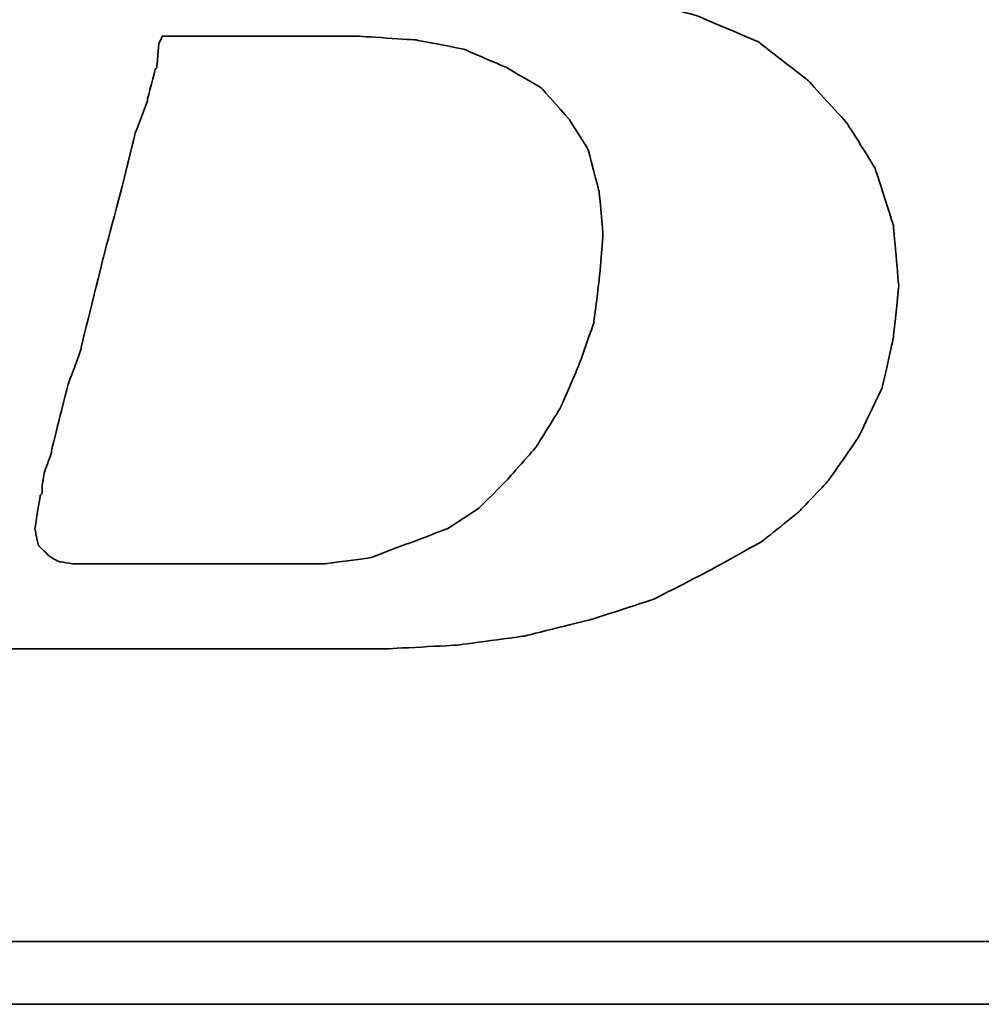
# Model space of a CAD drawing. Header units: millimetres. Extents: x -227 to 3135, y -1502 to 860.
# Tile 318 of 582: x 1218.13 to 1221.21, y -1475.96 to -1472.81. Entities that reach past the tile are written whole.
import ezdxf

# ---------------------------------------------------------------- set-up
doc = ezdxf.new("R2010")
doc.units = ezdxf.units.MM
doc.layers.add('DIM', color=4, linetype='CONTINUOUS')
doc.layers.add('layer 1', color=7, linetype='CONTINUOUS')

# ---------------------------------------------------------------- blocks, each defined once
blk = doc.blocks.new('TBI MOTION logo(完整正式版)')
at = {"layer": 'layer 1', "color": 22, "lineweight": 35}
for points, knots in [([(-64.65375, -6.86375), (-64.65375, -6.86375), (-64.84375, -7.29625), (-64.84375, -7.29625), (-64.84375, -7.29625), (-64.84375, -7.29625), (-64.86875, -7.34375), (-64.86875, -7.34375), (-64.86875, -7.34375), (-64.86875, -7.34375), (-64.86875, -7.36875), (-64.86875, -7.36875), (-64.86875, -7.36875), (-64.86875, -7.36875), (-65.15375, -7.65375), (-65.15375, -7.65375), (-65.15375, -7.65375), (-65.15375, -7.65375), (-65.17875, -7.65375), (-65.17875, -7.65375), (-65.17875, -7.65375), (-65.17875, -7.65375), (-65.20375, -7.67875), (-65.20375, -7.67875), (-65.20375, -7.67875), (-65.20375, -7.67875), (-65.58875, -7.87125), (-65.58875, -7.87125), (-65.58875, -7.87125), (-65.58875, -7.87125), (-65.63375, -7.87125), (-65.63375, -7.87125), (-65.63375, -7.87125), (-65.63375, -7.87125), (-65.65875, -7.89375), (-65.65875, -7.89375), (-65.65875, -7.89375), (-65.65875, -7.89375), (-66.09375, -7.94375), (-66.09375, -7.94375), (-66.09375, -7.94375), (-66.09375, -7.94375), (-66.11375, -7.94375), (-66.11375, -7.94375), (-66.11375, -7.94375), (-66.11375, -7.94375), (-66.16375, -7.94375), (-66.16375, -7.94375), (-66.16375, -7.94375), (-66.16375, -7.94375), (-66.30875, -7.94375), (-66.30875, -7.94375), (-66.30875, -7.94375), (-66.30875, -7.94375), (-66.69375, -7.94375), (-66.69375, -7.94375), (-66.69375, -7.94375), (-66.69375, -7.94375), (-67.07375, -7.94375), (-67.07375, -7.94375), (-67.07375, -7.94375), (-67.07375, -7.94375), (-67.12375, -7.94375), (-67.12375, -7.94375), (-67.12375, -7.94375), (-67.12375, -7.94375), (-67.12375, -7.96625), (-67.12375, -7.96625), (-67.12375, -7.96625), (-67.12375, -7.96625), (-67.14875, -7.99125), (-67.14875, -7.99125), (-67.14875, -7.99125), (-67.14875, -7.99125), (-67.24375, -8.34875), (-67.24375, -8.34875), (-67.24375, -8.34875), (-67.24375, -8.34875), (-67.31375, -8.68625), (-67.31375, -8.68625), (-67.31375, -8.68625), (-67.31375, -8.68625), (-67.26875, -8.68625), (-67.26875, -8.68625), (-67.26875, -8.68625), (-67.26875, -8.68625), (-67.07375, -8.68625), (-67.07375, -8.68625), (-67.07375, -8.68625), (-67.07375, -8.68625), (-66.54875, -8.68625), (-66.54875, -8.68625), (-66.54875, -8.68625), (-66.54875, -8.68625), (-65.82625, -8.68625), (-65.82625, -8.68625), (-65.82625, -8.68625), (-65.82625, -8.68625), (-65.01375, -8.68625), (-65.01375, -8.68625), (-65.01375, -8.68625), (-65.01375, -8.68625), (-64.05375, -8.68625), (-64.05375, -8.68625), (-64.05375, -8.68625), (-64.05375, -8.68625), (-62.08375, -8.68625), (-62.08375, -8.68625), (-62.08375, -8.68625), (-62.08375, -8.68625), (-60.06875, -8.68625), (-60.06875, -8.68625), (-60.06875, -8.68625), (-60.06875, -8.68625), (-59.10875, -8.68625), (-59.10875, -8.68625), (-59.10875, -8.68625), (-59.10875, -8.68625), (-58.29375, -8.68625), (-58.29375, -8.68625), (-58.29375, -8.68625), (-58.29375, -8.68625), (-57.57375, -8.68625), (-57.57375, -8.68625), (-57.57375, -8.68625), (-57.57375, -8.68625), (-57.04875, -8.68625), (-57.04875, -8.68625), (-57.04875, -8.68625), (-57.04875, -8.68625), (-56.85375, -8.68625), (-56.85375, -8.68625), (-56.85375, -8.68625), (-56.85375, -8.68625), (-56.70875, -8.68625), (-56.70875, -8.68625), (-56.70875, -8.68625), (-56.70875, -8.68625), (-56.61375, -8.68625), (-56.61375, -8.68625), (-56.61375, -8.68625), (-56.61375, -8.68625), (-56.56875, -8.68625), (-56.56875, -8.68625), (-56.56875, -8.68625), (-56.56875, -8.68625), (-55.65375, -8.63875), (-55.65375, -8.63875), (-55.65375, -8.63875), (-55.65375, -8.63875), (-54.76875, -8.51875), (-54.76875, -8.51875), (-54.76875, -8.51875), (-54.76875, -8.51875), (-53.90375, -8.30375), (-53.90375, -8.30375), (-53.90375, -8.30375), (-53.90375, -8.30375), (-53.08875, -8.03875), (-53.08875, -8.03875), (-53.08875, -8.03875), (-53.08875, -8.03875), (-52.34375, -7.65375), (-52.34375, -7.65375), (-52.34375, -7.65375), (-52.34375, -7.65375), (-51.69875, -7.29625), (-51.69875, -7.29625), (-51.69875, -7.29625), (-51.69875, -7.29625), (-51.21875, -6.91125), (-51.21875, -6.91125), (-51.21875, -6.91125), (-51.21875, -6.91125), (-50.83375, -6.50375), (-50.83375, -6.50375), (-50.83375, -6.50375), (-50.83375, -6.50375), (-50.44875, -5.94875), (-50.44875, -5.94875), (-50.44875, -5.94875), (-50.44875, -5.94875), (-50.13875, -5.30375), (-50.13875, -5.30375), (-50.13875, -5.30375), (-50.13875, -5.30375), (-49.99375, -4.65375), (-49.99375, -4.65375), (-49.99375, -4.65375), (-49.99375, -4.65375), (-49.92375, -3.98375), (-49.92375, -3.98375), (-49.92375, -3.98375), (-49.92375, -3.98375), (-49.99375, -3.19374), (-49.99375, -3.19374), (-49.99375, -3.19374), (-49.99375, -3.19374), (-50.23374, -2.44874), (-50.23374, -2.44874), (-50.23374, -2.44874), (-50.23374, -2.44874), (-50.59375, -1.87374), (-50.59375, -1.87374), (-50.59375, -1.87374), (-50.59375, -1.87374), (-51.09875, -1.31874), (-51.09875, -1.31874), (-51.09875, -1.31874), (-51.09875, -1.31874), (-51.74375, -0.81875), (-51.74375, -0.81875), (-51.74375, -0.81875), (-51.74375, -0.81875), (-52.53875, -0.48125), (-52.53875, -0.48125), (-52.53875, -0.48125), (-52.53875, -0.48125), (-53.47375, -0.21875), (-53.47375, -0.21875), (-53.47375, -0.21875), (-53.47375, -0.21875), (-54.52875, -0.04874), (-54.52875, -0.04874), (-54.52875, -0.04874), (-54.52875, -0.04874), (-55.65375, 0.12125), (-55.65375, 0.12125), (-55.65375, 0.12125), (-55.65375, 0.12125), (-54.50375, 0.28624), (-54.50375, 0.28624), (-54.50375, 0.28624), (-54.50375, 0.28624), (-53.83375, 0.38124), (-53.83375, 0.38124), (-53.83375, 0.38124), (-53.83375, 0.38124), (-53.18375, 0.50125), (-53.18375, 0.50125), (-53.18375, 0.50125), (-53.18375, 0.50125), (-52.55875, 0.66874), (-52.55875, 0.66874), (-52.55875, 0.66874), (-52.55875, 0.66874), (-52.03375, 0.86124), (-52.03375, 0.86124), (-52.03375, 0.86124), (-52.03375, 0.86124), (-51.50374, 1.03124), (-51.50374, 1.03124), (-51.50374, 1.03124), (-51.50374, 1.03124), (-51.09875, 1.27125), (-51.09875, 1.27125), (-51.09875, 1.27125), (-51.09875, 1.27125), (-50.71375, 1.48624), (-50.71375, 1.48624), (-50.71375, 1.48624), (-50.71375, 1.48624), (-50.37625, 1.77625), (-50.37625, 1.77625), (-50.37625, 1.77625), (-50.37625, 1.77625), (-49.82375, 2.37625), (-49.82375, 2.37625), (-49.82375, 2.37625), (-49.82375, 2.37625), (-49.41875, 2.99625), (-49.41875, 2.99625), (-49.41875, 2.99625), (-49.41875, 2.99625), (-49.22375, 3.76625), (-49.22375, 3.76625), (-49.22375, 3.76625), (-49.22375, 3.76625), (-49.15375, 4.50874), (-49.15375, 4.50874), (-49.15375, 4.50874), (-49.15375, 4.50874), (-49.20375, 5.25125), (-49.20375, 5.25125), (-49.20375, 5.25125), (-49.20375, 5.25125), (-49.41875, 5.92625), (-49.41875, 5.92625), (-49.41875, 5.92625), (-49.41875, 5.92625), (-49.77875, 6.47625), (-49.77875, 6.47625), (-49.77875, 6.47625), (-49.77875, 6.47625), (-50.33125, 7.02624), (-50.33125, 7.02624), (-50.33125, 7.02624), (-50.33125, 7.02624), (-51.00125, 7.43625), (-51.00125, 7.43625), (-51.00125, 7.43625), (-51.00125, 7.43625), (-51.79375, 7.72625), (-51.79375, 7.72625), (-51.79375, 7.72625), (-51.79375, 7.72625), (-52.72875, 7.89124), (-52.72875, 7.89124), (-52.72875, 7.89124), (-52.72875, 7.89124), (-53.83375, 7.98625), (-53.83375, 7.98625), (-53.83375, 7.98625), (-53.83375, 7.98625), (-53.92875, 7.98625), (-53.92875, 7.98625), (-53.92875, 7.98625), (-53.92875, 7.98625), (-54.26375, 7.98625), (-54.26375, 7.98625), (-54.26375, 7.98625), (-54.26375, 7.98625), (-54.74375, 7.98625), (-54.74375, 7.98625), (-54.74375, 7.98625), (-54.74375, 7.98625), (-55.36875, 7.98625), (-55.36875, 7.98625), (-55.36875, 7.98625), (-55.36875, 7.98625), (-56.13375, 7.98625), (-56.13375, 7.98625), (-56.13375, 7.98625), (-56.13375, 7.98625), (-56.94875, 7.98625), (-56.94875, 7.98625), (-56.94875, 7.98625), (-56.94875, 7.98625), (-58.77625, 7.98625), (-58.77625, 7.98625), (-58.77625, 7.98625), (-58.77625, 7.98625), (-60.59875, 7.98625), (-60.59875, 7.98625), (-60.59875, 7.98625), (-60.59875, 7.98625), (-61.41375, 7.98625), (-61.41375, 7.98625), (-61.41375, 7.98625), (-61.41375, 7.98625), (-62.17875, 7.98625), (-62.17875, 7.98625), (-62.17875, 7.98625), (-62.17875, 7.98625), (-62.80375, 7.98625), (-62.80375, 7.98625), (-62.80375, 7.98625), (-62.80375, 7.98625), (-63.30625, 7.98625), (-63.30625, 7.98625), (-63.30625, 7.98625), (-63.30625, 7.98625), (-63.57375, 7.98625), (-63.57375, 7.98625), (-63.57375, 7.98625), (-63.57375, 7.98625), (-63.57375, 7.96375), (-63.57375, 7.96375), (-63.57375, 7.96375), (-63.57375, 7.96375), (-63.59875, 7.94125), (-63.59875, 7.94125), (-63.59875, 7.94125), (-63.59875, 7.94125), (-63.69375, 7.55625), (-63.69375, 7.55625), (-63.69375, 7.55625), (-63.69375, 7.55625), (-63.76375, 7.24624), (-63.76375, 7.24624), (-63.76375, 7.24624), (-63.76375, 7.24624), (-63.23875, 7.24624), (-63.23875, 7.24624), (-63.23875, 7.24624), (-63.23875, 7.24624), (-62.75875, 7.24624), (-62.75875, 7.24624), (-62.75875, 7.24624), (-62.75875, 7.24624), (-62.61125, 7.24624), (-62.61125, 7.24624), (-62.61125, 7.24624), (-62.61125, 7.24624), (-62.56625, 7.24624), (-62.56625, 7.24624), (-62.56625, 7.24624), (-62.56625, 7.24624), (-62.22875, 7.24624), (-62.22875, 7.24624), (-62.22875, 7.24624), (-62.22875, 7.24624), (-62.20375, 7.24624), (-62.20375, 7.24624), (-62.20375, 7.24624), (-62.20375, 7.24624), (-62.17875, 7.21875), (-62.17875, 7.21875), (-62.17875, 7.21875), (-62.17875, 7.21875), (-61.96375, 7.17125), (-61.96375, 7.17125), (-61.96375, 7.17125), (-61.96375, 7.17125), (-61.72375, 7.12624), (-61.72375, 7.12624), (-61.72375, 7.12624), (-61.72375, 7.12624), (-61.70375, 7.12624), (-61.70375, 7.12624), (-61.70375, 7.12624), (-61.70375, 7.12624), (-61.55875, 7.07624), (-61.55875, 7.07624), (-61.55875, 7.07624), (-61.55875, 7.07624), (-61.50875, 7.07624), (-61.50875, 7.07624), (-61.50875, 7.07624), (-61.50875, 7.07624), (-61.48375, 7.02624), (-61.48375, 7.02624), (-61.48375, 7.02624), (-61.48375, 7.02624), (-61.31875, 6.83375), (-61.31875, 6.83375), (-61.31875, 6.83375), (-61.31875, 6.83375), (-61.29375, 6.81125), (-61.29375, 6.81125), (-61.29375, 6.81125), (-61.29375, 6.81125), (-61.29375, 6.78625), (-61.29375, 6.78625), (-61.29375, 6.78625), (-61.29375, 6.78625), (-61.19875, 6.50124), (-61.19875, 6.50124), (-61.19875, 6.50124), (-61.19875, 6.50124), (-61.17375, 6.45124), (-61.17375, 6.45124), (-61.17375, 6.45124), (-61.17375, 6.45124), (-61.19875, 6.40625), (-61.19875, 6.40625), (-61.19875, 6.40625), (-61.19875, 6.40625), (-61.26875, 5.99624), (-61.26875, 5.99624), (-61.26875, 5.99624), (-61.26875, 5.99624), (-61.26875, 5.85125), (-61.26875, 5.85125), (-61.26875, 5.85125), (-61.26875, 5.85125), (-61.26875, 5.82625), (-61.26875, 5.82625), (-61.26875, 5.82625), (-61.26875, 5.82625), (-61.29375, 5.80625), (-61.29375, 5.80625), (-61.29375, 5.80625), (-61.29375, 5.80625), (-61.34125, 5.66125), (-61.34125, 5.66125), (-61.34125, 5.66125), (-61.34125, 5.66125), (-61.41375, 5.44625), (-61.41375, 5.44625), (-61.41375, 5.44625), (-61.41375, 5.44625), (-61.48375, 5.15625), (-61.48375, 5.15625), (-61.48375, 5.15625), (-61.48375, 5.15625), (-61.58375, 4.82124), (-61.58375, 4.82124), (-61.58375, 4.82124), (-61.58375, 4.82124), (-61.79875, 4.00375), (-61.79875, 4.00375), (-61.79875, 4.00375), (-61.79875, 4.00375), (-62.05875, 2.99625), (-62.05875, 2.99625), (-62.05875, 2.99625), (-62.05875, 2.99625), (-62.34875, 1.91625), (-62.34875, 1.91625), (-62.34875, 1.91625), (-62.34875, 1.91625), (-62.97375, -0.41124), (-62.97375, -0.41124), (-62.97375, -0.41124), (-62.97375, -0.41124), (-63.59875, -2.75875), (-63.59875, -2.75875), (-63.59875, -2.75875), (-63.59875, -2.75875), (-63.88375, -3.86374), (-63.88375, -3.86374), (-63.88375, -3.86374), (-63.88375, -3.86374), (-64.14875, -4.82374), (-64.14875, -4.82374), (-64.14875, -4.82374), (-64.14875, -4.82374), (-64.36375, -5.64125), (-64.36375, -5.64125), (-64.36375, -5.64125), (-64.36375, -5.64125), (-64.43625, -5.97625), (-64.43625, -5.97625), (-64.43625, -5.97625), (-64.43625, -5.97625), (-64.50875, -6.28625), (-64.50875, -6.28625), (-64.50875, -6.28625), (-64.50875, -6.28625), (-64.50875, -6.30875), (-64.50875, -6.30875), (-64.50875, -6.30875), (-64.50875, -6.30875), (-64.57875, -6.50375), (-64.57875, -6.50375), (-64.57875, -6.50375), (-64.57875, -6.50375), (-64.62875, -6.69625), (-64.62875, -6.69625), (-64.62875, -6.69625), (-64.62875, -6.69625), (-64.62875, -6.76875), (-64.62875, -6.76875), (-64.62875, -6.76875), (-64.62875, -6.76875), (-64.62875, -6.81375), (-64.62875, -6.81375), (-64.62875, -6.81375), (-64.62875, -6.81375), (-64.62875, -6.83875), (-64.62875, -6.83875), (-64.62875, -6.83875), (-64.62875, -6.83875), (-64.65375, -6.86375), (-64.65375, -6.86375)], [0, 0, 0, 0, 0.00719424, 0.00719424, 0.00719424, 0.00719425, 0.01438849, 0.01438849, 0.01438849, 0.0143885, 0.02158273, 0.02158273, 0.02158273, 0.02158274, 0.02877698, 0.02877698, 0.02877698, 0.02877699, 0.03597122, 0.03597122, 0.03597122, 0.03597123, 0.04316547, 0.04316547, 0.04316547, 0.04316548, 0.05035971, 0.05035971, 0.05035971, 0.05035972, 0.05755396, 0.05755396, 0.05755396, 0.05755397, 0.0647482, 0.0647482, 0.0647482, 0.06474821, 0.07194245, 0.07194245, 0.07194245, 0.07194246, 0.07913669, 0.07913669, 0.07913669, 0.0791367, 0.08633094, 0.08633094, 0.08633094, 0.08633095, 0.09352518, 0.09352518, 0.09352518, 0.09352519, 0.10071942, 0.10071942, 0.10071942, 0.10071943, 0.10791367, 0.10791367, 0.10791367, 0.10791368, 0.11510791, 0.11510791, 0.11510791, 0.11510792, 0.12230216, 0.12230216, 0.12230216, 0.12230217, 0.1294964, 0.1294964, 0.1294964, 0.12949641, 0.13669065, 0.13669065, 0.13669065, 0.13669066, 0.14388489, 0.14388489, 0.14388489, 0.1438849, 0.15107914, 0.15107914, 0.15107914, 0.15107915, 0.15827338, 0.15827338, 0.15827338, 0.15827339, 0.16546763, 0.16546763, 0.16546763, 0.16546764, 0.17266187, 0.17266187, 0.17266187, 0.17266188, 0.17985612, 0.17985612, 0.17985612, 0.17985613, 0.18705036, 0.18705036, 0.18705036, 0.18705037, 0.1942446, 0.1942446, 0.1942446, 0.19424461, 0.20143885, 0.20143885, 0.20143885, 0.20143886, 0.20863309, 0.20863309, 0.20863309, 0.2086331, 0.21582734, 0.21582734, 0.21582734, 0.21582735, 0.22302158, 0.22302158, 0.22302158, 0.22302159, 0.23021583, 0.23021583, 0.23021583, 0.23021584, 0.23741007, 0.23741007, 0.23741007, 0.23741008, 0.24460432, 0.24460432, 0.24460432, 0.24460433, 0.25179856, 0.25179856, 0.25179856, 0.25179857, 0.25899281, 0.25899281, 0.25899281, 0.25899282, 0.26618705, 0.26618705, 0.26618705, 0.26618706, 0.27338129, 0.27338129, 0.27338129, 0.2733813, 0.28057554, 0.28057554, 0.28057554, 0.28057555, 0.28776978, 0.28776978, 0.28776978, 0.28776979, 0.29496403, 0.29496403, 0.29496403, 0.29496404, 0.30215827, 0.30215827, 0.30215827, 0.30215828, 0.30935252, 0.30935252, 0.30935252, 0.30935253, 0.31654676, 0.31654676, 0.31654676, 0.31654677, 0.32374101, 0.32374101, 0.32374101, 0.32374102, 0.33093525, 0.33093525, 0.33093525, 0.33093526, 0.3381295, 0.3381295, 0.3381295, 0.33812951, 0.34532374, 0.34532374, 0.34532374, 0.34532375, 0.35251799, 0.35251799, 0.35251799, 0.352518, 0.35971223, 0.35971223, 0.35971223, 0.35971224, 0.36690647, 0.36690647, 0.36690647, 0.36690648, 0.37410072, 0.37410072, 0.37410072, 0.37410073, 0.38129496, 0.38129496, 0.38129496, 0.38129497, 0.38848921, 0.38848921, 0.38848921, 0.38848922, 0.39568345, 0.39568345, 0.39568345, 0.39568346, 0.4028777, 0.4028777, 0.4028777, 0.40287771, 0.41007194, 0.41007194, 0.41007194, 0.41007195, 0.41726619, 0.41726619, 0.41726619, 0.4172662, 0.42446043, 0.42446043, 0.42446043, 0.42446044, 0.43165468, 0.43165468, 0.43165468, 0.43165469, 0.43884892, 0.43884892, 0.43884892, 0.43884893, 0.44604317, 0.44604317, 0.44604317, 0.44604318, 0.45323741, 0.45323741, 0.45323741, 0.45323742, 0.46043165, 0.46043165, 0.46043165, 0.46043166, 0.4676259, 0.4676259, 0.4676259, 0.46762591, 0.47482014, 0.47482014, 0.47482014, 0.47482015, 0.48201439, 0.48201439, 0.48201439, 0.4820144, 0.48920863, 0.48920863, 0.48920863, 0.48920864, 0.49640288, 0.49640288, 0.49640288, 0.49640289, 0.50359712, 0.50359712, 0.50359712, 0.50359713, 0.51079137, 0.51079137, 0.51079137, 0.51079138, 0.51798561, 0.51798561, 0.51798561, 0.51798562, 0.52517986, 0.52517986, 0.52517986, 0.52517987, 0.5323741, 0.5323741, 0.5323741, 0.53237411, 0.53956835, 0.53956835, 0.53956835, 0.53956836, 0.54676259, 0.54676259, 0.54676259, 0.5467626, 0.55395683, 0.55395683, 0.55395683, 0.55395684, 0.56115108, 0.56115108, 0.56115108, 0.56115109, 0.56834532, 0.56834532, 0.56834532, 0.56834533, 0.57553957, 0.57553957, 0.57553957, 0.57553958, 0.58273381, 0.58273381, 0.58273381, 0.58273382, 0.58992806, 0.58992806, 0.58992806, 0.58992807, 0.5971223, 0.5971223, 0.5971223, 0.59712231, 0.60431655, 0.60431655, 0.60431655, 0.60431656, 0.61151079, 0.61151079, 0.61151079, 0.6115108, 0.61870504, 0.61870504, 0.61870504, 0.61870505, 0.62589928, 0.62589928, 0.62589928, 0.62589929, 0.63309353, 0.63309353, 0.63309353, 0.63309354, 0.64028777, 0.64028777, 0.64028777, 0.64028778, 0.64748201, 0.64748201, 0.64748201, 0.64748202, 0.65467626, 0.65467626, 0.65467626, 0.65467627, 0.6618705, 0.6618705, 0.6618705, 0.66187051, 0.66906475, 0.66906475, 0.66906475, 0.66906476, 0.67625899, 0.67625899, 0.67625899, 0.676259, 0.68345324, 0.68345324, 0.68345324, 0.68345325, 0.69064748, 0.69064748, 0.69064748, 0.69064749, 0.69784173, 0.69784173, 0.69784173, 0.69784174, 0.70503597, 0.70503597, 0.70503597, 0.70503598, 0.71223022, 0.71223022, 0.71223022, 0.71223023, 0.71942446, 0.71942446, 0.71942446, 0.71942447, 0.72661871, 0.72661871, 0.72661871, 0.72661872, 0.73381295, 0.73381295, 0.73381295, 0.73381296, 0.74100719, 0.74100719, 0.74100719, 0.7410072, 0.74820144, 0.74820144, 0.74820144, 0.74820145, 0.75539568, 0.75539568, 0.75539568, 0.75539569, 0.76258993, 0.76258993, 0.76258993, 0.76258994, 0.76978417, 0.76978417, 0.76978417, 0.76978418, 0.77697842, 0.77697842, 0.77697842, 0.77697843, 0.78417266, 0.78417266, 0.78417266, 0.78417267, 0.79136691, 0.79136691, 0.79136691, 0.79136692, 0.79856115, 0.79856115, 0.79856115, 0.79856116, 0.8057554, 0.8057554, 0.8057554, 0.80575541, 0.81294964, 0.81294964, 0.81294964, 0.81294965, 0.82014388, 0.82014388, 0.82014388, 0.82014389, 0.82733813, 0.82733813, 0.82733813, 0.82733814, 0.83453237, 0.83453237, 0.83453237, 0.83453238, 0.84172662, 0.84172662, 0.84172662, 0.84172663, 0.84892086, 0.84892086, 0.84892086, 0.84892087, 0.85611511, 0.85611511, 0.85611511, 0.85611512, 0.86330935, 0.86330935, 0.86330935, 0.86330936, 0.8705036, 0.8705036, 0.8705036, 0.87050361, 0.87769784, 0.87769784, 0.87769784, 0.87769785, 0.88489209, 0.88489209, 0.88489209, 0.8848921, 0.89208633, 0.89208633, 0.89208633, 0.89208634, 0.89928058, 0.89928058, 0.89928058, 0.89928059, 0.90647482, 0.90647482, 0.90647482, 0.90647483, 0.91366906, 0.91366906, 0.91366906, 0.91366907, 0.92086331, 0.92086331, 0.92086331, 0.92086332, 0.92805755, 0.92805755, 0.92805755, 0.92805756, 0.9352518, 0.9352518, 0.9352518, 0.93525181, 0.94244604, 0.94244604, 0.94244604, 0.94244605, 0.94964029, 0.94964029, 0.94964029, 0.9496403, 0.95683453, 0.95683453, 0.95683453, 0.95683454, 0.96402878, 0.96402878, 0.96402878, 0.96402879, 0.97122302, 0.97122302, 0.97122302, 0.97122303, 0.97841727, 0.97841727, 0.97841727, 0.97841728, 0.98561151, 0.98561151, 0.98561151, 0.98561152, 0.99280576, 0.99280576, 0.99280576, 0.99280577, 1, 1, 1, 1]), ([(-61.03125, -6.57375), (-61.03125, -6.57375), (-61.03125, -6.67125), (-61.03125, -6.67125), (-61.03125, -6.67125), (-61.03125, -6.67125), (-61.05375, -6.69625), (-61.05375, -6.69625), (-61.05375, -6.69625), (-61.05375, -6.69625), (-61.12375, -7.12875), (-61.12375, -7.12875), (-61.12375, -7.12875), (-61.12375, -7.12875), (-61.07875, -7.34375), (-61.07875, -7.34375), (-61.07875, -7.34375), (-61.07875, -7.34375), (-60.93375, -7.48875), (-60.93375, -7.48875), (-60.93375, -7.48875), (-60.93375, -7.48875), (-60.81375, -7.55625), (-60.81375, -7.55625), (-60.81375, -7.55625), (-60.81375, -7.55625), (-60.62375, -7.58375), (-60.62375, -7.58375), (-60.62375, -7.58375), (-60.62375, -7.58375), (-60.30875, -7.58375), (-60.30875, -7.58375), (-60.30875, -7.58375), (-60.30875, -7.58375), (-59.97375, -7.58375), (-59.97375, -7.58375), (-59.97375, -7.58375), (-59.97375, -7.58375), (-59.87875, -7.58375), (-59.87875, -7.58375), (-59.87875, -7.58375), (-59.87875, -7.58375), (-59.63625, -7.58375), (-59.63625, -7.58375), (-59.63625, -7.58375), (-59.63625, -7.58375), (-58.96875, -7.58375), (-58.96875, -7.58375), (-58.96875, -7.58375), (-58.96875, -7.58375), (-58.29375, -7.58375), (-58.29375, -7.58375), (-58.29375, -7.58375), (-58.29375, -7.58375), (-58.05375, -7.58375), (-58.05375, -7.58375), (-58.05375, -7.58375), (-58.05375, -7.58375), (-57.98375, -7.58375), (-57.98375, -7.58375), (-57.98375, -7.58375), (-57.98375, -7.58375), (-57.35875, -7.58375), (-57.35875, -7.58375), (-57.35875, -7.58375), (-57.35875, -7.58375), (-56.78375, -7.50875), (-56.78375, -7.50875), (-56.78375, -7.50875), (-56.78375, -7.50875), (-56.27875, -7.31875), (-56.27875, -7.31875), (-56.27875, -7.31875), (-56.27875, -7.31875), (-55.77375, -7.12875), (-55.77375, -7.12875), (-55.77375, -7.12875), (-55.77375, -7.12875), (-55.36875, -6.86375), (-55.36875, -6.86375), (-55.36875, -6.86375), (-55.36875, -6.86375), (-55.00875, -6.50375), (-55.00875, -6.50375), (-55.00875, -6.50375), (-55.00875, -6.50375), (-54.62375, -6.06875), (-54.62375, -6.06875), (-54.62375, -6.06875), (-54.62375, -6.06875), (-54.31375, -5.56875), (-54.31375, -5.56875), (-54.31375, -5.56875), (-54.31375, -5.56875), (-54.07375, -5.01625), (-54.07375, -5.01625), (-54.07375, -5.01625), (-54.07375, -5.01625), (-53.87875, -4.46374), (-53.87875, -4.46374), (-53.87875, -4.46374), (-53.87875, -4.46374), (-53.80875, -3.91375), (-53.80875, -3.91375), (-53.80875, -3.91375), (-53.80875, -3.91375), (-53.75875, -3.31375), (-53.75875, -3.31375), (-53.75875, -3.31375), (-53.75875, -3.31375), (-53.80875, -2.75875), (-53.80875, -2.75875), (-53.80875, -2.75875), (-53.80875, -2.75875), (-53.95375, -2.20875), (-53.95375, -2.20875), (-53.95375, -2.20875), (-53.95375, -2.20875), (-54.19375, -1.82625), (-54.19375, -1.82625), (-54.19375, -1.82625), (-54.19375, -1.82625), (-54.55375, -1.41875), (-54.55375, -1.41875), (-54.55375, -1.41875), (-54.55375, -1.41875), (-55.00875, -1.15125), (-55.00875, -1.15125), (-55.00875, -1.15125), (-55.00875, -1.15125), (-55.56125, -0.91375), (-55.56125, -0.91375), (-55.56125, -0.91375), (-55.56125, -0.91375), (-56.18125, -0.79375), (-56.18125, -0.79375), (-56.18125, -0.79375), (-56.18125, -0.79375), (-56.94875, -0.74374), (-56.94875, -0.74374), (-56.94875, -0.74374), (-56.94875, -0.74374), (-56.99875, -0.74374), (-56.99875, -0.74374), (-56.99875, -0.74374), (-56.99875, -0.74374), (-57.09375, -0.74374), (-57.09375, -0.74374), (-57.09375, -0.74374), (-57.09375, -0.74374), (-57.38375, -0.74374), (-57.38375, -0.74374), (-57.38375, -0.74374), (-57.38375, -0.74374), (-57.76875, -0.74374), (-57.76875, -0.74374), (-57.76875, -0.74374), (-57.76875, -0.74374), (-58.24625, -0.74374), (-58.24625, -0.74374), (-58.24625, -0.74374), (-58.24625, -0.74374), (-58.72875, -0.74374), (-58.72875, -0.74374), (-58.72875, -0.74374), (-58.72875, -0.74374), (-59.20875, -0.74374), (-59.20875, -0.74374), (-59.20875, -0.74374), (-59.20875, -0.74374), (-59.46875, -0.74374), (-59.46875, -0.74374), (-59.46875, -0.74374), (-59.46875, -0.74374), (-59.51625, -0.83875), (-59.51625, -0.83875), (-59.51625, -0.83875), (-59.51625, -0.83875), (-59.54375, -1.15125), (-59.54375, -1.15125), (-59.54375, -1.15125), (-59.54375, -1.15125), (-59.56375, -1.17874), (-59.56375, -1.17874), (-59.56375, -1.17874), (-59.56375, -1.17874), (-59.66375, -1.55875), (-59.66375, -1.55875), (-59.66375, -1.55875), (-59.66375, -1.55875), (-59.66375, -1.58375), (-59.66375, -1.58375), (-59.66375, -1.58375), (-59.66375, -1.58375), (-59.82875, -2.01874), (-59.82875, -2.01874), (-59.82875, -2.01874), (-59.82875, -2.01874), (-59.94875, -2.52125), (-59.94875, -2.52125), (-59.94875, -2.52125), (-59.94875, -2.52125), (-60.23875, -3.62375), (-60.23875, -3.62375), (-60.23875, -3.62375), (-60.23875, -3.62375), (-60.52375, -4.77624), (-60.52375, -4.77624), (-60.52375, -4.77624), (-60.52375, -4.77624), (-60.52375, -4.79874), (-60.52375, -4.79874), (-60.52375, -4.79874), (-60.52375, -4.79874), (-60.69125, -5.25375), (-60.69125, -5.25375), (-60.69125, -5.25375), (-60.69125, -5.25375), (-60.81375, -5.73625), (-60.81375, -5.73625), (-60.81375, -5.73625), (-60.81375, -5.73625), (-60.90875, -6.11875), (-60.90875, -6.11875), (-60.90875, -6.11875), (-60.90875, -6.11875), (-60.90875, -6.14375), (-60.90875, -6.14375), (-60.90875, -6.14375), (-60.90875, -6.14375), (-61.00375, -6.40875), (-61.00375, -6.40875), (-61.00375, -6.40875), (-61.00375, -6.40875), (-61.03125, -6.57375), (-61.03125, -6.57375)], [0, 0, 0, 0, 0.01694915, 0.01694915, 0.01694915, 0.01694916, 0.03389831, 0.03389831, 0.03389831, 0.03389832, 0.05084746, 0.05084746, 0.05084746, 0.05084747, 0.06779661, 0.06779661, 0.06779661, 0.06779662, 0.08474576, 0.08474576, 0.08474576, 0.08474577, 0.10169492, 0.10169492, 0.10169492, 0.10169493, 0.11864407, 0.11864407, 0.11864407, 0.11864408, 0.13559322, 0.13559322, 0.13559322, 0.13559323, 0.15254237, 0.15254237, 0.15254237, 0.15254238, 0.16949153, 0.16949153, 0.16949153, 0.16949154, 0.18644068, 0.18644068, 0.18644068, 0.18644069, 0.20338983, 0.20338983, 0.20338983, 0.20338984, 0.22033898, 0.22033898, 0.22033898, 0.22033899, 0.23728814, 0.23728814, 0.23728814, 0.23728815, 0.25423729, 0.25423729, 0.25423729, 0.2542373, 0.27118644, 0.27118644, 0.27118644, 0.27118645, 0.28813559, 0.28813559, 0.28813559, 0.2881356, 0.30508475, 0.30508475, 0.30508475, 0.30508476, 0.3220339, 0.3220339, 0.3220339, 0.32203391, 0.33898305, 0.33898305, 0.33898305, 0.33898306, 0.3559322, 0.3559322, 0.3559322, 0.35593221, 0.37288136, 0.37288136, 0.37288136, 0.37288137, 0.38983051, 0.38983051, 0.38983051, 0.38983052, 0.40677966, 0.40677966, 0.40677966, 0.40677967, 0.42372881, 0.42372881, 0.42372881, 0.42372882, 0.44067797, 0.44067797, 0.44067797, 0.44067798, 0.45762712, 0.45762712, 0.45762712, 0.45762713, 0.47457627, 0.47457627, 0.47457627, 0.47457628, 0.49152542, 0.49152542, 0.49152542, 0.49152543, 0.50847458, 0.50847458, 0.50847458, 0.50847459, 0.52542373, 0.52542373, 0.52542373, 0.52542374, 0.54237288, 0.54237288, 0.54237288, 0.54237289, 0.55932203, 0.55932203, 0.55932203, 0.55932204, 0.57627119, 0.57627119, 0.57627119, 0.5762712, 0.59322034, 0.59322034, 0.59322034, 0.59322035, 0.61016949, 0.61016949, 0.61016949, 0.6101695, 0.62711864, 0.62711864, 0.62711864, 0.62711865, 0.6440678, 0.6440678, 0.6440678, 0.64406781, 0.66101695, 0.66101695, 0.66101695, 0.66101696, 0.6779661, 0.6779661, 0.6779661, 0.67796611, 0.69491525, 0.69491525, 0.69491525, 0.69491526, 0.71186441, 0.71186441, 0.71186441, 0.71186442, 0.72881356, 0.72881356, 0.72881356, 0.72881357, 0.74576271, 0.74576271, 0.74576271, 0.74576272, 0.76271186, 0.76271186, 0.76271186, 0.76271187, 0.77966102, 0.77966102, 0.77966102, 0.77966103, 0.79661017, 0.79661017, 0.79661017, 0.79661018, 0.81355932, 0.81355932, 0.81355932, 0.81355933, 0.83050847, 0.83050847, 0.83050847, 0.83050848, 0.84745763, 0.84745763, 0.84745763, 0.84745764, 0.86440678, 0.86440678, 0.86440678, 0.86440679, 0.88135593, 0.88135593, 0.88135593, 0.88135594, 0.89830508, 0.89830508, 0.89830508, 0.89830509, 0.91525424, 0.91525424, 0.91525424, 0.91525425, 0.93220339, 0.93220339, 0.93220339, 0.9322034, 0.94915254, 0.94915254, 0.94915254, 0.94915255, 0.96610169, 0.96610169, 0.96610169, 0.9661017, 0.98305085, 0.98305085, 0.98305085, 0.98305086, 1, 1, 1, 1]), ([(75.90875, -9.47875), (75.90875, -9.47875), (75.90875, -12.28625), (75.90875, -12.28625), (75.90875, -12.28625), (75.90875, -12.28625), (75.90875, -12.47875), (75.90875, -12.47875), (75.90875, -12.47875), (75.90875, -12.47875), (75.71625, -12.47875), (75.71625, -12.47875), (75.71625, -12.47875), (75.71625, -12.47875), (-88.32875, -12.47875), (-88.32875, -12.47875), (-88.32875, -12.47875), (-88.32875, -12.47875), (-88.32875, -13.29375), (-88.32875, -13.29375), (-88.32875, -13.29375), (-88.32875, -13.29375), (82.89125, -13.29375), (82.89125, -13.29375), (82.89125, -13.29375), (82.89125, -13.29375), (75.90875, -9.47875), (75.90875, -9.47875)], [0, 0, 0, 0, 0.14285714, 0.14285714, 0.14285714, 0.14285715, 0.28571429, 0.28571429, 0.28571429, 0.2857143, 0.42857143, 0.42857143, 0.42857143, 0.42857144, 0.57142857, 0.57142857, 0.57142857, 0.57142858, 0.71428571, 0.71428571, 0.71428571, 0.71428572, 0.85714286, 0.85714286, 0.85714286, 0.85714287, 1, 1, 1, 1])]:
    blk.add_open_spline(points, degree=3, knots=knots, dxfattribs=at)

msp = doc.modelspace()

# ---------------------------------------------------------------- block references
at = {"layer": 'DIM', "color": 7, "xscale": 0.246592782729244, "yscale": 0.246592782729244, "zscale": 0.246592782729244}
msp.add_blockref('TBI MOTION logo(完整正式版)', (1233.252, -1472.6791), dxfattribs=at)

doc.saveas('drawing.dxf')
